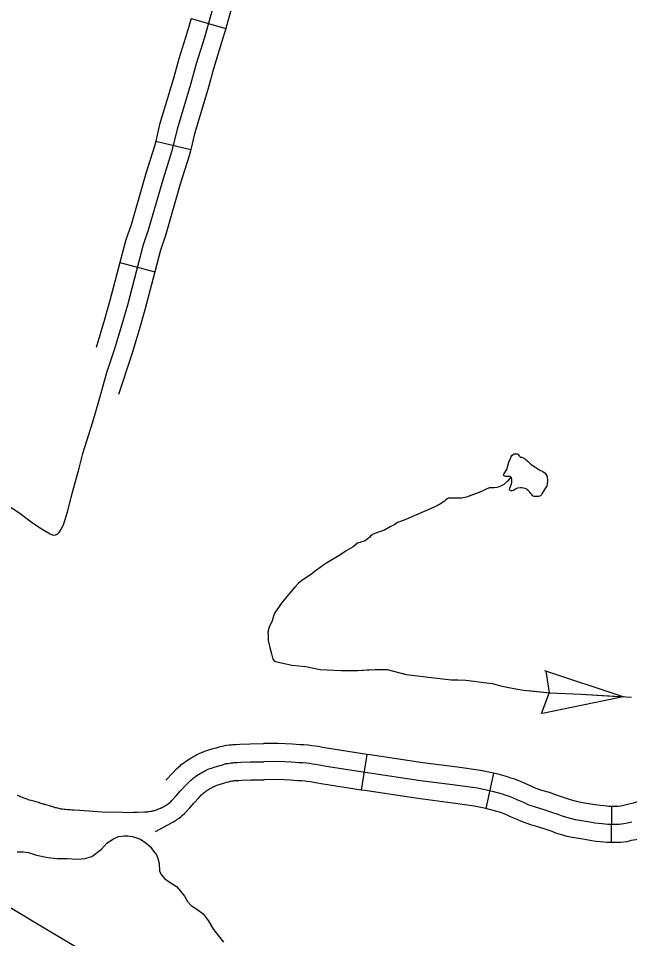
# Model space of a CAD drawing. Extents: x 1720274 to 1751788, y 372074 to 391887.
# Drawn here: x 1732711 to 1733113, y 378002 to 378606 of the extents above; entities that cross this region are included whole.
import ezdxf

# ---------------------------------------------------------------- set-up
doc = ezdxf.new("R2010")
doc.units = 0
for name, color, linetype in [('Level 10', 7, 'Continuous'), ('Level 32', 7, 'Continuous'), ('Level 35', 7, 'Continuous'), ('Level 43', 7, 'Continuous')]:
    doc.layers.add(name, color=color, linetype=linetype)

msp = doc.modelspace()

# ---------------------------------------------------------------- linework, layer by layer
at = {"layer": 'Level 10'}
msp.add_lwpolyline([(1732702.23, 378024.53), (1732730.19, 378007.63), (1732752.41, 377994.49)], dxfattribs=at)
at = {"layer": 'Level 32'}
for p, q in [((1732824.65, 378606.44), (1732847.41, 378599.83)), ((1732801.38, 378525.71), (1732824.45, 378520.29)), ((1732777.86, 378446.03), (1732800.78, 378439.99)), ((1732940.12, 378122.91), (1732936.5, 378099.49)), ((1733023.32, 378110.53), (1733018.3, 378087.37)), ((1733100.97, 378088.74), (1733100.61, 378065.04))]:
    msp.add_line(p, q, dxfattribs=at)
for points in [[(1732870.79, 378679.87), (1732861.41, 378647.93), (1732857.01, 378632.58), (1732854.68, 378625.03), (1732850.61, 378610.88), (1732847.41, 378599.83)], [(1732839.23, 378614.16), (1732833.37, 378593.95), (1732827.97, 378576.53), (1732824.25, 378563.03), (1732815.41, 378533.59), (1732812.06, 378519.34), (1732806.19, 378501.09), (1732796.52, 378467.28), (1732793.17, 378457.59), (1732782.74, 378418.04), (1732779.07, 378405.26), (1732774.39, 378389.42), (1732769.77, 378375.49), (1732769.72, 378375.31)], [(1732824.65, 378606.44), (1732822.02, 378597.35), (1732816.6, 378579.86), (1732812.86, 378566.31), (1732803.95, 378536.66), (1732801.38, 378525.71)], [(1732847.41, 378599.83), (1732844.72, 378590.55), (1732839.34, 378573.2), (1732835.64, 378559.75), (1732826.86, 378530.53), (1732824.45, 378520.29)], [(1732801.38, 378525.71), (1732800.63, 378522.52), (1732794.85, 378504.53), (1732785.21, 378470.85), (1732781.82, 378461.04), (1732777.86, 378446.03)], [(1732824.45, 378520.29), (1732823.48, 378516.17), (1732817.53, 378497.64), (1732807.82, 378463.71), (1732804.51, 378454.14), (1732800.78, 378439.99)], [(1732777.86, 378446.03), (1732771.31, 378421.18), (1732767.7, 378408.58), (1732762.27, 378390.24)], [(1732800.78, 378439.99), (1732794.16, 378414.89), (1732790.45, 378401.94), (1732785.69, 378385.88), (1732776.91, 378359.37)], [(1732704.37, 378286.38), (1732711.43, 378281.76), (1732720.53, 378275.09), (1732726.85, 378270.95), (1732731.94, 378267.89), (1732733.37, 378267.07), (1732733.98, 378267.07), (1732734.93, 378267.01), (1732735.61, 378267.07), (1732736.29, 378267.35), (1732737.1, 378267.82), (1732738.05, 378268.77), (1732739.07, 378270.47), (1732740.7, 378273.73), (1732743.62, 378282.84), (1732745.86, 378291.88), (1732751.16, 378311.05), (1732753.54, 378320.57), (1732760.13, 378341.5), (1732764, 378354.89), (1732769.71, 378375.27)], [(1732808.06, 378105.92), (1732812.61, 378110.9), (1732815.06, 378113.42), (1732816.52, 378114.73), (1732817.41, 378115.49), (1732818.22, 378116.19), (1732819.76, 378117.39), (1732820.89, 378118.2), (1732821.95, 378118.91), (1732823, 378119.59), (1732824.06, 378120.26), (1732825.08, 378120.81), (1732825.77, 378121.22), (1732826.57, 378121.72), (1732827.56, 378122.27), (1732828.45, 378122.77), (1732829.43, 378123.26), (1732830.48, 378123.76), (1732832.21, 378124.49), (1732833.6, 378124.95), (1732835, 378125.44), (1732836.33, 378125.83), (1732838.5, 378126.5), (1732840.11, 378126.98), (1732841.26, 378127.32), (1732842.74, 378127.75), (1732843.78, 378128.05), (1732845.16, 378128.42), (1732846.83, 378128.71), (1732847.93, 378128.91), (1732849.58, 378129.16), (1732851.23, 378129.29), (1732852.01, 378129.33), (1732853.15, 378129.41), (1732854.06, 378129.49), (1732856.71, 378129.68), (1732863.51, 378129.88), (1732872.3, 378129.99)], [(1732940.12, 378122.91), (1732915.19, 378126.76), (1732911.04, 378127.42), (1732908.46, 378128.02), (1732906.16, 378128.32), (1732904.06, 378128.64), (1732901.66, 378128.96), (1732898.64, 378129.14), (1732896.31, 378129.3), (1732893.73, 378129.46), (1732891.29, 378129.63), (1732881.82, 378130.05), (1732872.36, 378129.99)], [(1733023.32, 378110.53), (1733014.86, 378112.36), (1732999.75, 378114.45), (1732976.92, 378117.35), (1732942.32, 378122.57), (1732940.12, 378122.91)], [(1732804.7, 378087.56), (1732805.12, 378087.73), (1732805.72, 378088.06), (1732806.41, 378088.43), (1732806.96, 378088.75), (1732807.43, 378089.05), (1732807.85, 378089.35), (1732808.38, 378089.7), (1732808.95, 378090.05), (1732809.79, 378090.62), (1732810.56, 378091.22), (1732811.06, 378091.64), (1732812.05, 378092.54), (1732814.86, 378095.6), (1732817.52, 378098.71), (1732821.23, 378102.76), (1732823.29, 378104.88), (1732824.33, 378105.82), (1732825.15, 378106.52), (1732825.75, 378107.04), (1732826.85, 378107.89), (1732827.64, 378108.46), (1732828.46, 378109.01), (1732829.38, 378109.61), (1732830.05, 378110.03), (1732830.92, 378110.5), (1732831.92, 378111.09), (1732832.59, 378111.51), (1732833.34, 378111.93), (1732834.02, 378112.31), (1732834.6, 378112.6), (1732835.31, 378112.94), (1732836.4, 378113.4), (1732837.41, 378113.73), (1732838.62, 378114.15), (1732839.76, 378114.49), (1732841.93, 378115.16), (1732843.48, 378115.62), (1732844.62, 378115.95), (1732846.04, 378116.37), (1732846.92, 378116.63), (1732847.72, 378116.84), (1732848.89, 378117.05), (1732849.85, 378117.21), (1732850.94, 378117.38), (1732852.03, 378117.46), (1732852.74, 378117.51), (1732854.04, 378117.59), (1732855.01, 378117.67), (1732857.31, 378117.84), (1732863.76, 378118.03), (1732872.44, 378118.14)], [(1733114.16, 378078.37), (1733111.31, 378077.83), (1733109.01, 378077.24), (1733106.01, 378076.95), (1733103.32, 378076.85), (1733100.13, 378076.9), (1733098.46, 378076.95), (1733096.84, 378077.05), (1733094.78, 378077.29), (1733092.23, 378077.49), (1733089.88, 378077.83), (1733086.55, 378078.37), (1733084.09, 378078.81), (1733081.3, 378079.26), (1733077.33, 378079.94), (1733074.83, 378080.53), (1733070.61, 378081.76), (1733068.11, 378082.5), (1733065.95, 378083.33), (1733061.68, 378084.8), (1733056.66, 378086.48), (1733051.58, 378087.93), (1733046.17, 378089.87), (1733043.76, 378091), (1733039.32, 378092.86), (1733036.5, 378094.15), (1733033.27, 378095.44), (1733031.09, 378096.17), (1733029.16, 378096.81), (1733023.6, 378098.35), (1733012.79, 378100.69), (1732998.19, 378102.7), (1732975.29, 378105.61), (1732940.53, 378110.86), (1732913.36, 378115.05), (1732908.76, 378115.78), (1732906.34, 378116.35), (1732904.49, 378116.59), (1732902.39, 378116.91), (1732900.53, 378117.15), (1732897.87, 378117.31), (1732895.53, 378117.48), (1732892.95, 378117.64), (1732890.62, 378117.8), (1732881.59, 378118.2), (1732872.44, 378118.14)], [(1733100.97, 378088.74), (1733100.4, 378088.75), (1733099, 378088.79), (1733097.9, 378088.85), (1733095.94, 378089.09), (1733093.55, 378089.27), (1733091.68, 378089.54), (1733088.54, 378090.05), (1733086.07, 378090.5), (1733083.23, 378090.95), (1733079.7, 378091.56), (1733077.84, 378092), (1733073.94, 378093.13), (1733071.92, 378093.72), (1733070.02, 378094.46), (1733065.49, 378096.02), (1733060.17, 378097.8), (1733055.21, 378099.22), (1733050.69, 378100.84), (1733048.55, 378101.84), (1733044.07, 378103.71), (1733041.17, 378105.04), (1733037.35, 378106.57), (1733034.85, 378107.41), (1733032.61, 378108.15), (1733026.43, 378109.86), (1733023.32, 378110.53)], [(1733172.88, 378108.03), (1733172.14, 378107.39), (1733172.07, 378107.33), (1733172.03, 378107.31), (1733170.82, 378106.8), (1733167.41, 378105.58), (1733165.43, 378104.97), (1733160.65, 378103.52), (1733148.51, 378100.68), (1733137.49, 378097.86), (1733128.99, 378095.11), (1733121.11, 378092.86), (1733115.04, 378090.91), (1733111.47, 378089.92), (1733108.74, 378089.4), (1733106.95, 378088.95), (1733105.22, 378088.78), (1733103.19, 378088.7), (1733100.97, 378088.74)], [(1732801.29, 378072.24), (1732812.23, 378078.11), (1732813.14, 378078.64), (1732814.02, 378079.2), (1732814.56, 378079.58), (1732814.75, 378079.71), (1732815.36, 378080.08), (1732816.75, 378081.02), (1732818.04, 378082.02), (1732818.87, 378082.72), (1732820.4, 378084.11), (1732823.73, 378087.74), (1732826.4, 378090.86), (1732829.85, 378094.63), (1732831.52, 378096.34), (1732832.15, 378096.91), (1732832.89, 378097.55), (1732833.29, 378097.89), (1732833.93, 378098.39), (1732834.39, 378098.72), (1732834.98, 378099.11), (1732835.77, 378099.62), (1732836.05, 378099.8), (1732836.76, 378100.19), (1732838.08, 378100.96), (1732838.62, 378101.3), (1732839.13, 378101.59), (1732839.58, 378101.84), (1732839.78, 378101.94), (1732840.15, 378102.12), (1732840.6, 378102.3), (1732841.22, 378102.51), (1732842.24, 378102.86), (1732843.18, 378103.14), (1732845.37, 378103.82), (1732846.86, 378104.26), (1732847.97, 378104.59), (1732849.34, 378104.99), (1732850.06, 378105.2), (1732850.27, 378105.25), (1732850.95, 378105.38), (1732851.77, 378105.52), (1732852.3, 378105.6), (1732852.84, 378105.64), (1732853.47, 378105.68), (1732854.94, 378105.77), (1732855.95, 378105.86), (1732857.92, 378106), (1732864, 378106.18), (1732872.58, 378106.29)], [(1732936.5, 378099.49), (1732911.53, 378103.35), (1732906.48, 378104.14), (1732904.22, 378104.67), (1732902.82, 378104.86), (1732900.72, 378105.18), (1732899.41, 378105.35), (1732897.11, 378105.49), (1732894.76, 378105.65), (1732892.18, 378105.81), (1732889.94, 378105.97), (1732881.37, 378106.35), (1732872.52, 378106.29)], [(1732723.61, 378091.47), (1732722.12, 378091.88), (1732720.38, 378092.39), (1732719.47, 378092.64), (1732718.33, 378092.96), (1732717.26, 378093.24), (1732716.22, 378093.62), (1732715.43, 378093.94), (1732714.35, 378094.41), (1732712.37, 378095.2), (1732710.5, 378095.95)], [(1733018.3, 378087.37), (1733010.72, 378089.01), (1732996.64, 378090.96), (1732973.66, 378093.87), (1732938.74, 378099.14), (1732936.5, 378099.49)], [(1732804.7, 378087.56), (1732804.4, 378087.44), (1732803.93, 378087.24), (1732803.25, 378086.99), (1732802.58, 378086.74), (1732802.16, 378086.54), (1732801.66, 378086.34), (1732800.54, 378085.94), (1732799.9, 378085.74), (1732799.25, 378085.59), (1732798.66, 378085.49), (1732798.06, 378085.4), (1732797.11, 378085.25), (1732796.52, 378085.17), (1732795.82, 378085.07), (1732795.08, 378085), (1732793.96, 378084.92), (1732789.26, 378084.72), (1732786.55, 378084.65), (1732783.47, 378084.6), (1732779.32, 378084.67), (1732766.12, 378085.02), (1732751.57, 378085.97), (1732747.77, 378086.28), (1732746.35, 378086.33), (1732744.92, 378086.43), (1732743.4, 378086.59), (1732742.18, 378086.69), (1732741.26, 378086.74), (1732740.17, 378086.89), (1732739.36, 378087), (1732738.5, 378087.17), (1732737.8, 378087.35), (1732736.9, 378087.56), (1732736.21, 378087.71), (1732735.38, 378087.9), (1732734.85, 378088.06), (1732734.31, 378088.22), (1732733.68, 378088.41), (1732732.89, 378088.63), (1732731.69, 378089.04), (1732729.95, 378089.64), (1732729.1, 378089.89), (1732728.63, 378090.02), (1732728.06, 378090.14), (1732727.4, 378090.27), (1732726.67, 378090.52), (1732725.94, 378090.74), (1732725.31, 378090.97), (1732724.49, 378091.25), (1732723.61, 378091.47)], [(1733188.38, 378090.1), (1733187.69, 378089.51), (1733186.35, 378088.33), (1733184.72, 378087.24), (1733182.4, 378085.96), (1733179.4, 378084.7), (1733174.87, 378083.07), (1733172.34, 378082.3), (1733166.81, 378080.62), (1733154.14, 378077.66), (1733144.08, 378075.08), (1733135.9, 378072.43), (1733127.99, 378070.17), (1733121.81, 378068.19), (1733116.84, 378066.82), (1733113.89, 378066.26), (1733111.07, 378065.54), (1733106.81, 378065.12), (1733103.44, 378065), (1733100.61, 378065.04)], [(1733100.61, 378065.04), (1733099.86, 378065.05), (1733097.93, 378065.11), (1733095.78, 378065.24), (1733093.63, 378065.5), (1733090.92, 378065.7), (1733088.08, 378066.12), (1733084.55, 378066.69), (1733082.12, 378067.13), (1733079.36, 378067.56), (1733074.96, 378068.33), (1733071.81, 378069.07), (1733067.28, 378070.39), (1733064.29, 378071.27), (1733061.88, 378072.2), (1733057.87, 378073.58), (1733053.15, 378075.16), (1733047.94, 378076.65), (1733041.66, 378078.9), (1733038.96, 378080.16), (1733034.57, 378082), (1733031.83, 378083.25), (1733029.19, 378084.31), (1733027.34, 378084.93), (1733025.71, 378085.47), (1733020.76, 378086.83), (1733018.3, 378087.37)]]:
    msp.add_lwpolyline(points, dxfattribs=at)
at = {"layer": 'Level 35'}
for points in [[(1733045.62, 378315.47), (1733046.36, 378315.04), (1733046.92, 378314.54), (1733047.91, 378313.64), (1733049.52, 378312.47), (1733051.07, 378311.47), (1733053.88, 378309.75), (1733055.88, 378308.75), (1733057.33, 378307.75), (1733057.97, 378306.65), (1733058.42, 378306.02), (1733058.7, 378304.84), (1733058.79, 378303.2), (1733058.61, 378300.11), (1733058.33, 378299.29), (1733057.24, 378297.56), (1733055.88, 378295.11), (1733055.34, 378294.47), (1733054.88, 378293.47), (1733054.25, 378292.75), (1733052.97, 378292.38), (1733051.43, 378292.38), (1733050.16, 378292.29), (1733049.43, 378292.57), (1733048.98, 378293.02), (1733048.52, 378293.57), (1733047.98, 378294.38), (1733047.25, 378295.2), (1733046.35, 378296.02), (1733045.16, 378297.02), (1733044.8, 378297.29), (1733043.17, 378297.75), (1733041.71, 378298.02), (1733040.81, 378298.02), (1733039.17, 378297.93), (1733037.72, 378297.2), (1733036.54, 378296.2), (1733035.63, 378296.02), (1733034.81, 378296.02), (1733034.27, 378296.29), (1733033.99, 378296.66), (1733033.9, 378296.93), (1733034.09, 378297.93), (1733035.27, 378300.56), (1733035.45, 378301.75), (1733035.45, 378302.84), (1733035.45, 378303.66), (1733035.27, 378304.2), (1733035.18, 378304.75), (1733034.81, 378305.11), (1733034.36, 378305.47), (1733033.54, 378305.47), (1733032.45, 378305.47), (1733031.18, 378305.47), (1733030.27, 378305.84), (1733030, 378306.29), (1733030, 378306.56), (1733030.45, 378307.47), (1733032.09, 378310.11), (1733033.36, 378314.84), (1733034.45, 378317.29), (1733034.99, 378318.56), (1733035.45, 378319.2), (1733036.26, 378319.93), (1733036.81, 378320.38), (1733037.45, 378320.47), (1733038.17, 378320.47), (1733039.08, 378320.29), (1733039.53, 378319.93), (1733040.17, 378319.11), (1733041.17, 378318.29), (1733041.99, 378318.2), (1733042.8, 378317.84), (1733043.62, 378317.47), (1733043.89, 378317.2), (1733044.89, 378316.38), (1733045.62, 378315.47)], [(1732710.38, 378058.84), (1732714.33, 378058.84), (1732717.82, 378058.54), (1732723.14, 378056.71), (1732730.43, 378055.19), (1732736.65, 378054.59), (1732743.18, 378054.59), (1732750.02, 378054.13), (1732754.73, 378054.43), (1732759.43, 378055.8), (1732765.66, 378060.67), (1732769.31, 378064.62), (1732773.56, 378067.51), (1732776.9, 378068.88), (1732780.7, 378069.33), (1732783.13, 378069.48), (1732786.16, 378068.88), (1732791.33, 378067.2), (1732795.12, 378064.62), (1732797.71, 378062.49), (1732799.98, 378059.45), (1732801.96, 378056.87), (1732802.72, 378054.59), (1732803.63, 378051.24), (1732803.93, 378046.53), (1732804.69, 378044.25), (1732807.27, 378041.36), (1732811.53, 378038.32), (1732815.02, 378036.19), (1732817.75, 378033), (1732820.33, 378029.81), (1732822.31, 378026.31), (1732824.74, 378023.58), (1732828.38, 378021.3), (1732832.48, 378018.26), (1732835.83, 378013.7), (1732839.47, 378007.92), (1732846, 377999.56)]]:
    msp.add_lwpolyline(points, dxfattribs=at)
at = {"layer": 'Level 43'}
for p, q in [((1733108.59, 378160.74), (1733057.14, 378177.88)), ((1733057.79, 378177.68), (1733060.02, 378163.43)), ((1733054.81, 378149.77), (1733060.01, 378163.24)), ((1733108.59, 378160.74), (1733055.46, 378149.86))]:
    msp.add_line(p, q, dxfattribs=at)
for points in [[(1733034.81, 378305.11), (1733032.51, 378302.35), (1733030.22, 378300.28), (1733027.14, 378298.61), (1733025.58, 378298.21), (1733023.52, 378298.1), (1733020.44, 378297.94), (1733018.15, 378296.93), (1733015.03, 378295.48), (1733005.59, 378292.01), (1733002.3, 378291.34), (1732999.06, 378291.23), (1732996.66, 378291.34), (1732994.87, 378291.34), (1732993.75, 378291.17), (1732993.2, 378290.89), (1732992.08, 378290.17), (1732990.91, 378288.99), (1732988.62, 378287.54), (1732984.37, 378285.25), (1732964.66, 378276.87), (1732960.25, 378275.19), (1732958.52, 378274.02), (1732955.51, 378272.45), (1732951.76, 378270.33), (1732946.4, 378268.54), (1732943.78, 378267.31), (1732942.5, 378266.19), (1732941.77, 378265.46), (1732940.54, 378264.57), (1732938.98, 378263.28), (1732934.01, 378261.61), (1732931.16, 378259.37), (1732926.58, 378256.63), (1732923.06, 378254.34), (1732915.47, 378249.65), (1732913.07, 378248.25), (1732911.79, 378247.47), (1732909.5, 378245.68), (1732907.15, 378243.95), (1732903.19, 378240.93), (1732898.11, 378237.58), (1732895.2, 378235.34), (1732892.86, 378232.71), (1732888.78, 378228.19), (1732886.66, 378225.5), (1732883.81, 378221.98), (1732879.18, 378215.22), (1732877.84, 378210.58), (1732875.94, 378206.45), (1732875.1, 378203.15), (1732875.38, 378201.14), (1732875.38, 378197.67), (1732876.38, 378193.14), (1732877.5, 378188.9), (1732878.39, 378185.49), (1732879.34, 378184.15), (1732880.12, 378183.9)], [(1733034.81, 378305.11), (1733032.51, 378302.35), (1733030.22, 378300.28), (1733027.14, 378298.61), (1733025.58, 378298.21), (1733023.52, 378298.1), (1733020.44, 378297.94), (1733018.15, 378296.93), (1733015.03, 378295.48), (1733007.14, 378292.58)], [(1732987.78, 378287.09), (1732984.37, 378285.25), (1732964.66, 378276.87), (1732960.25, 378275.19), (1732958.52, 378274.02), (1732955.51, 378272.45), (1732951.76, 378270.33), (1732946.4, 378268.54), (1732943.78, 378267.31), (1732942.5, 378266.19), (1732941.77, 378265.46), (1732940.54, 378264.57), (1732938.98, 378263.28), (1732934.01, 378261.61), (1732931.88, 378259.94)], [(1732914.19, 378248.9), (1732913.07, 378248.25), (1732911.79, 378247.47), (1732909.5, 378245.68), (1732907.15, 378243.95), (1732903.19, 378240.93), (1732898.11, 378237.58), (1732895.2, 378235.34), (1732892.86, 378232.71), (1732888.78, 378228.19), (1732886.66, 378225.5), (1732883.81, 378221.98), (1732879.18, 378215.22), (1732877.84, 378210.58), (1732875.94, 378206.45), (1732875.1, 378203.15), (1732875.19, 378202.49)], [(1732880.12, 378183.9), (1732890.74, 378181.45), (1732899.93, 378180.63), (1732909.54, 378178.79), (1732923.22, 378177.97), (1732934.25, 378177.97), (1732945.7, 378178.79), (1732953.41, 378178.61), (1732965.9, 378175.39), (1732995.45, 378171.93), (1732999.9, 378171.93), (1733005.21, 378171.68), (1733010.53, 378170.94), (1733016.96, 378170.2), (1733022.77, 378169.58), (1733027.96, 378167.97), (1733036.62, 378166.24), (1733043.17, 378165.12), (1733060.6, 378163.27), (1733080.88, 378162.4), (1733114.01, 378160.42)], [(1732881.11, 378183.67), (1732890.74, 378181.45), (1732899.93, 378180.63), (1732909.54, 378178.79), (1732923.22, 378177.97), (1732934.25, 378177.97), (1732943.16, 378178.61)], [(1732963.68, 378175.97), (1732965.9, 378175.39), (1732995.45, 378171.93), (1732999.9, 378171.93), (1733005.21, 378171.68), (1733010.53, 378170.94), (1733016.96, 378170.2), (1733022.77, 378169.58), (1733025.7, 378168.67)], [(1733046.17, 378164.8), (1733060.6, 378163.27), (1733080.88, 378162.4), (1733108.59, 378160.74)]]:
    msp.add_lwpolyline(points, dxfattribs=at)

doc.saveas('drawing.dxf')
